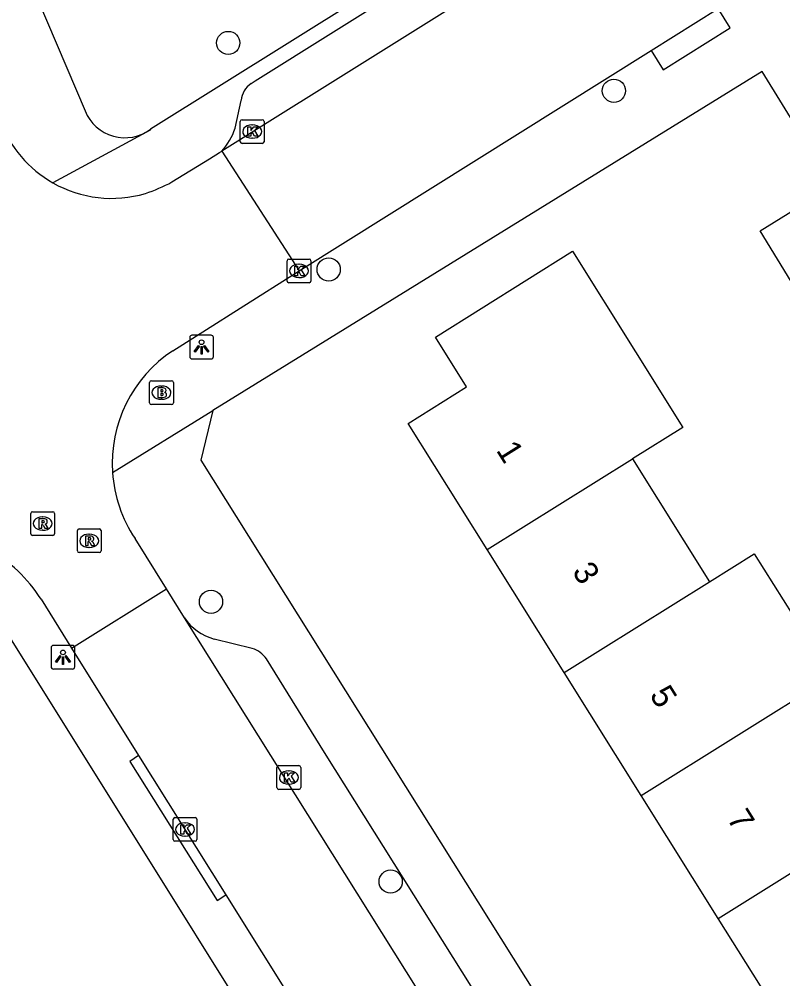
# Model space of a CAD drawing. Extents: x 159353 to 160616, y 385893 to 387321.
# Drawn here: x 159619.55 to 159651.72, y 386112.89 to 386153.33 of the extents above; entities that cross this region are included whole.
import ezdxf

# ---------------------------------------------------------------- set-up
doc = ezdxf.new("R2010")
doc.units = 0
for name, color, linetype in [('IMGEO_Boom', 7, 'Continuous'), ('IMGEO_Brandkraan', 7, 'Continuous'), ('IMGEO_Kolk', 7, 'Continuous'), ('IMGEO_Lichtpunt', 7, 'Continuous'), ('IMGEO_Pand', 7, 'Continuous'), ('IMGEO_Pand_nummerreeks', 7, 'Continuous'), ('IMGEO_Rijbaan_lokaal_open', 7, 'Continuous'), ('IMGEO_Rioolput', 7, 'Continuous'), ('IMGEO_Voetpad_open', 7, 'Continuous')]:
    doc.layers.add(name, color=color, linetype=linetype)

msp = doc.modelspace()

# ---------------------------------------------------------------- linework, layer by layer
at = {"layer": 'IMGEO_Boom'}
for centre in [(159628.357, 386152.326), (159644.608, 386150.311), (159632.59, 386142.781), (159627.632, 386128.78), (159635.201, 386116.99)]:
    msp.add_circle(centre, 0.489, dxfattribs=at)
at = {"layer": 'IMGEO_Brandkraan'}
for p, q in [((159625.044, 386137.164), (159625.044, 386138.016)), ((159625.119, 386138.09), (159625.971, 386138.09)), ((159625.532, 386137.87), (159625.557, 386137.87)), ((159626.045, 386138.016), (159626.045, 386137.164)), ((159625.971, 386137.09), (159625.119, 386137.09)), ((159625.555, 386137.31), (159625.53, 386137.31))]:
    msp.add_line(p, q, dxfattribs=at)
for points in [[(159625.044, 386137.164), (159625.044, 386138.016)], [(159625.119, 386138.09), (159625.971, 386138.09)], [(159625.392, 386137.79), (159625.392, 386137.39), (159625.605, 386137.39)], [(159625.623, 386137.79), (159625.392, 386137.79)], [(159626.045, 386138.016), (159626.045, 386137.164)], [(159625.571, 386137.709), (159625.517, 386137.709), (159625.517, 386137.633)], [(159625.517, 386137.633), (159625.57, 386137.633)], [(159625.579, 386137.557), (159625.517, 386137.557), (159625.517, 386137.476)], [(159625.517, 386137.476), (159625.579, 386137.476)], [(159625.971, 386137.09), (159625.119, 386137.09)]]:
    msp.add_lwpolyline(points, dxfattribs=at)
for centre, radius, start, end in [((159625.121, 386138.014), 0.0765, 91.552, 178.448), ((159625.121, 386138.014), 0.0765, 91.552, 178.448), ((159625.627, 386137.645), 0.145, 59.4692, 91.5367), ((159625.652, 386137.692), 0.0922, 285.5137, 58.1501), ((159625.969, 386138.014), 0.0765, 1.552, 88.448), ((159625.969, 386138.014), 0.0765, 1.552, 88.448), ((159625.572, 386137.671), 0.0379, 267.8285, 90.9355), ((159625.58, 386137.516), 0.0404, 269.8759, 90.5077), ((159625.611, 386137.641), 0.251, 268.6676, 293.5347), ((159625.657, 386137.5), 0.105, 301.3115, 78.989), ((159625.121, 386137.166), 0.0765, 181.552, 268.448), ((159625.121, 386137.166), 0.0765, 181.552, 268.448), ((159625.969, 386137.166), 0.0765, 271.552, 358.448), ((159625.969, 386137.166), 0.0765, 271.552, 358.448)]:
    msp.add_arc(centre, radius, start, end, dxfattribs=at)
for centre, major_axis, ratio, start_param, end_param in [((159625.531, 386137.59), (-0.387, 0.002), 0.722429, 4.712389, 7.853982), ((159625.556, 386137.59), (-0.39, 0.002), 0.717154, 1.570796, 4.712389)]:
    msp.add_ellipse(centre, major_axis=major_axis, ratio=ratio, start_param=start_param, end_param=end_param, dxfattribs=at)
at = {"layer": 'IMGEO_Kolk'}
for p, q in [((159628.942, 386149.092), (159629.794, 386149.092)), ((159628.867, 386148.166), (159628.867, 386149.018)), ((159629.355, 386148.872), (159629.38, 386148.872)), ((159629.868, 386149.018), (159629.868, 386148.166)), ((159629.378, 386148.312), (159629.353, 386148.312)), ((159629.794, 386148.092), (159628.942, 386148.092)), ((159630.839, 386142.294), (159630.839, 386143.146)), ((159630.914, 386143.22), (159631.766, 386143.22)), ((159631.327, 386143), (159631.352, 386143)), ((159631.84, 386143.146), (159631.84, 386142.294)), ((159631.766, 386142.22), (159630.914, 386142.22)), ((159631.35, 386142.44), (159631.325, 386142.44)), ((159630.412, 386120.95), (159630.412, 386121.802)), ((159630.487, 386121.876), (159631.339, 386121.876)), ((159630.9, 386121.656), (159630.925, 386121.656)), ((159631.413, 386121.802), (159631.413, 386120.95)), ((159631.339, 386120.876), (159630.487, 386120.876)), ((159630.923, 386121.096), (159630.898, 386121.096)), ((159626.038, 386118.761), (159626.038, 386119.613)), ((159626.113, 386119.687), (159626.965, 386119.687)), ((159627.039, 386119.613), (159627.039, 386118.761)), ((159626.526, 386119.467), (159626.551, 386119.467)), ((159626.549, 386118.907), (159626.524, 386118.907)), ((159626.965, 386118.687), (159626.113, 386118.687))]:
    msp.add_line(p, q, dxfattribs=at)
for points in [[(159628.942, 386149.092), (159629.794, 386149.092)], [(159628.867, 386148.166), (159628.867, 386149.018)], [(159629.188, 386148.792), (159629.311, 386148.792), (159629.311, 386148.641), (159629.441, 386148.792), (159629.605, 386148.792), (159629.459, 386148.641), (159629.612, 386148.392), (159629.46, 386148.392), (159629.375, 386148.556), (159629.311, 386148.489), (159629.311, 386148.392), (159629.188, 386148.392), (159629.188, 386148.792)], [(159629.868, 386149.018), (159629.868, 386148.166)], [(159629.794, 386148.092), (159628.942, 386148.092)], [(159630.839, 386142.294), (159630.839, 386143.146)], [(159630.914, 386143.22), (159631.766, 386143.22)], [(159631.84, 386143.146), (159631.84, 386142.294)], [(159631.16, 386142.92), (159631.283, 386142.92), (159631.283, 386142.769), (159631.413, 386142.92), (159631.577, 386142.92), (159631.431, 386142.769), (159631.584, 386142.52), (159631.432, 386142.52), (159631.347, 386142.684), (159631.283, 386142.617), (159631.283, 386142.52), (159631.16, 386142.52), (159631.16, 386142.92)], [(159631.766, 386142.22), (159630.914, 386142.22)], [(159630.412, 386120.95), (159630.412, 386121.802)], [(159630.487, 386121.876), (159631.339, 386121.876)], [(159630.733, 386121.576), (159630.856, 386121.576), (159630.856, 386121.425), (159630.986, 386121.576), (159631.15, 386121.576), (159631.004, 386121.425), (159631.157, 386121.176), (159631.005, 386121.176), (159630.92, 386121.34), (159630.856, 386121.273), (159630.856, 386121.176), (159630.733, 386121.176), (159630.733, 386121.576)], [(159631.413, 386121.802), (159631.413, 386120.95)], [(159631.339, 386120.876), (159630.487, 386120.876)], [(159626.038, 386118.761), (159626.038, 386119.613)], [(159626.113, 386119.687), (159626.965, 386119.687)], [(159627.039, 386119.613), (159627.039, 386118.761)], [(159626.359, 386119.387), (159626.482, 386119.387), (159626.482, 386119.236), (159626.612, 386119.387), (159626.776, 386119.387), (159626.63, 386119.236), (159626.783, 386118.987), (159626.631, 386118.987), (159626.546, 386119.151), (159626.482, 386119.084), (159626.482, 386118.987), (159626.359, 386118.987), (159626.359, 386119.387)], [(159626.965, 386118.687), (159626.113, 386118.687)]]:
    msp.add_lwpolyline(points, dxfattribs=at)
for centre, start, end in [((159628.944, 386149.016), 91.552, 178.448), ((159628.944, 386149.016), 91.552, 178.448), ((159629.792, 386149.016), 1.552, 88.448), ((159629.792, 386149.016), 1.552, 88.448), ((159628.944, 386148.168), 181.552, 268.448), ((159628.944, 386148.168), 181.552, 268.448), ((159629.792, 386148.168), 271.552, 358.448), ((159629.792, 386148.168), 271.552, 358.448), ((159630.916, 386143.144), 91.552, 178.448), ((159630.916, 386143.144), 91.552, 178.448), ((159631.764, 386143.144), 1.552, 88.448), ((159631.764, 386143.144), 1.552, 88.448), ((159630.916, 386142.296), 181.552, 268.448), ((159630.916, 386142.296), 181.552, 268.448), ((159631.764, 386142.296), 271.552, 358.448), ((159631.764, 386142.296), 271.552, 358.448), ((159630.489, 386121.8), 91.552, 178.448), ((159630.489, 386121.8), 91.552, 178.448), ((159631.337, 386121.8), 1.552, 88.448), ((159631.337, 386121.8), 1.552, 88.448), ((159630.489, 386120.952), 181.552, 268.448), ((159630.489, 386120.952), 181.552, 268.448), ((159631.337, 386120.952), 271.552, 358.448), ((159631.337, 386120.952), 271.552, 358.448), ((159626.115, 386119.611), 91.552, 178.448), ((159626.115, 386119.611), 91.552, 178.448), ((159626.963, 386119.611), 1.552, 88.448), ((159626.963, 386119.611), 1.552, 88.448), ((159626.115, 386118.763), 181.552, 268.448), ((159626.115, 386118.763), 181.552, 268.448), ((159626.963, 386118.763), 271.552, 358.448), ((159626.963, 386118.763), 271.552, 358.448)]:
    msp.add_arc(centre, 0.0765, start, end, dxfattribs=at)
for centre, major_axis, ratio, start_param, end_param in [((159629.354, 386148.592), (-0.387, 0.002), 0.722429, 4.712389, 7.853982), ((159629.379, 386148.592), (-0.39, 0.002), 0.717154, 1.570796, 4.712389), ((159631.326, 386142.72), (-0.387, 0.002), 0.722429, 4.712389, 7.853982), ((159631.351, 386142.72), (-0.39, 0.002), 0.717154, 1.570796, 4.712389), ((159630.899, 386121.376), (-0.387, 0.002), 0.722429, 4.712389, 7.853982), ((159630.924, 386121.376), (-0.39, 0.002), 0.717154, 1.570796, 4.712389), ((159626.525, 386119.187), (-0.387, 0.002), 0.722429, 4.712389, 7.853982), ((159626.55, 386119.187), (-0.39, 0.002), 0.717154, 1.570796, 4.712389)]:
    msp.add_ellipse(centre, major_axis=major_axis, ratio=ratio, start_param=start_param, end_param=end_param, dxfattribs=at)
at = {"layer": 'IMGEO_Lichtpunt'}
for p, q in [((159626.735, 386139.917), (159626.735, 386139.11)), ((159626.735, 386139.917), (159626.735, 386139.11)), ((159627.637, 386140.012), (159626.829, 386140.012)), ((159627.637, 386140.012), (159626.829, 386140.012)), ((159627.731, 386139.11), (159627.731, 386139.917)), ((159627.731, 386139.11), (159627.731, 386139.917)), ((159626.829, 386139.016), (159627.637, 386139.016)), ((159626.829, 386139.016), (159627.637, 386139.016)), ((159620.897, 386126.848), (159620.897, 386126.041)), ((159620.897, 386126.848), (159620.897, 386126.041)), ((159621.799, 386126.943), (159620.991, 386126.943)), ((159621.799, 386126.943), (159620.991, 386126.943)), ((159621.893, 386126.041), (159621.893, 386126.848)), ((159621.893, 386126.041), (159621.893, 386126.848)), ((159620.991, 386125.947), (159621.799, 386125.947)), ((159620.991, 386125.947), (159621.799, 386125.947))]:
    msp.add_line(p, q, dxfattribs=at)
for points in [[(159627.109, 386139.581), (159627.148, 386139.553), (159626.96, 386139.291), (159626.922, 386139.318), (159627.109, 386139.581)], [(159627.211, 386139.533), (159627.258, 386139.533), (159627.258, 386139.211), (159627.211, 386139.211), (159627.211, 386139.533)], [(159627.321, 386139.553), (159627.359, 386139.58), (159627.546, 386139.318), (159627.507, 386139.29), (159627.321, 386139.553)], [(159621.271, 386126.512), (159621.31, 386126.484), (159621.122, 386126.222), (159621.084, 386126.249), (159621.271, 386126.512)], [(159621.373, 386126.464), (159621.42, 386126.464), (159621.42, 386126.142), (159621.373, 386126.142), (159621.373, 386126.464)], [(159621.483, 386126.484), (159621.521, 386126.511), (159621.708, 386126.249), (159621.669, 386126.221), (159621.483, 386126.484)]]:
    msp.add_lwpolyline(points, dxfattribs=at)
for centre in [(159627.234, 386139.715), (159621.396, 386126.646)]:
    msp.add_circle(centre, 0.0994, dxfattribs=at)
for centre, start, end in [((159626.829, 386139.917), 90, 180), ((159626.829, 386139.917), 90, 180), ((159627.637, 386139.917), 0, 90), ((159627.637, 386139.917), 0, 90), ((159626.829, 386139.11), 180, 270), ((159626.829, 386139.11), 180, 270), ((159627.637, 386139.11), 270, 0), ((159627.637, 386139.11), 270, 360), ((159620.991, 386126.848), 90, 180), ((159620.991, 386126.848), 90, 180), ((159621.799, 386126.848), 0, 90), ((159621.799, 386126.848), 0, 90), ((159620.991, 386126.041), 180, 270), ((159620.991, 386126.041), 180, 270), ((159621.799, 386126.041), 270, 0), ((159621.799, 386126.041), 270, 360)]:
    msp.add_arc(centre, 0.0946, start, end, dxfattribs=at)
at = {"layer": 'IMGEO_Pand'}
for points in [[(159653.541, 386139.892), (159650.77, 386144.409), (159653.826, 386146.312)], [(159639.27, 386130.982), (159635.941, 386136.297), (159638.4, 386137.839), (159637.089, 386139.93), (159642.859, 386143.547), (159645.515, 386139.311), (159647.511, 386136.127), (159645.393, 386134.805)], [(159639.27, 386130.982), (159645.393, 386134.805)], [(159645.393, 386134.805), (159648.639, 386129.624)], [(159642.515, 386125.8), (159639.27, 386130.982)], [(159648.639, 386129.624), (159650.519, 386130.802), (159652.139, 386128.216), (159653.767, 386125.618)], [(159642.515, 386125.8), (159648.639, 386129.624)], [(159645.76, 386120.619), (159642.515, 386125.8)], [(159645.76, 386120.619), (159653.767, 386125.618)], [(159649.006, 386115.437), (159645.76, 386120.619)], [(159649.006, 386115.437), (159655.132, 386119.263)], [(159652.251, 386110.256), (159649.006, 386115.437)]]:
    msp.add_lwpolyline(points, dxfattribs=at)
at = {"layer": 'IMGEO_Rijbaan_lokaal_open'}
for points in [[(159667.269, 386172.261), (159628.085, 386147.762)], [(159646.177, 386152.01), (159648.997, 386153.776)], [(159631.34, 386142.72), (159646.177, 386152.01)], [(159625.987, 386146.468), (159627.575, 386147.447), (159627.99, 386147.704), (159628.085, 386147.762)], [(159628.085, 386147.762), (159631.34, 386142.72)], [(159626.028, 386139.36), (159628.856, 386141.148), (159631.34, 386142.72)], [(159625.752, 386129.326), (159624.43, 386131.448)], [(159621.761, 386126.823), (159625.752, 386129.326)], [(159626.512, 386128.107), (159625.752, 386129.326)], [(159620.473, 386128.883), (159621.761, 386126.823)], [(159670.239, 386058.378), (159626.512, 386128.107)], [(159621.761, 386126.823), (159624.572, 386122.299)], [(159624.572, 386122.299), (159628.257, 386116.428)], [(159628.257, 386116.428), (159635.697, 386104.535)]]:
    msp.add_lwpolyline(points, dxfattribs=at)
for centre, radius, start, end in [((159623.45, 386150.791), 5.016, 200.376, 240.3811), ((159623.447, 386150.789), 5.012, 240.3948, 286.457), ((159622.686, 386152.542), 6.913, 288.3915, 298.5233), ((159629.148, 386134.613), 5.68, 123.3162, 183.9114), ((159629.144, 386134.61), 5.676, 183.8742, 213.8475), ((159615.358, 386125.689), 6.03, 31.9876, 61.5189)]:
    msp.add_arc(centre, radius, start, end, dxfattribs=at)
at = {"layer": 'IMGEO_Rioolput'}
for p, q in [((159620.039, 386131.648), (159620.039, 386132.5)), ((159620.114, 386132.574), (159620.966, 386132.574)), ((159621.04, 386132.5), (159621.04, 386131.648)), ((159620.527, 386132.354), (159620.552, 386132.354)), ((159620.55, 386131.794), (159620.525, 386131.794)), ((159622.002, 386130.924), (159622.002, 386131.776)), ((159622.077, 386131.85), (159622.929, 386131.85)), ((159623.003, 386131.776), (159623.003, 386130.924)), ((159620.966, 386131.574), (159620.114, 386131.574)), ((159622.49, 386131.63), (159622.515, 386131.63)), ((159622.513, 386131.07), (159622.488, 386131.07)), ((159622.929, 386130.85), (159622.077, 386130.85))]:
    msp.add_line(p, q, dxfattribs=at)
for points in [[(159620.039, 386131.648), (159620.039, 386132.5)], [(159620.114, 386132.574), (159620.966, 386132.574)], [(159621.04, 386132.5), (159621.04, 386131.648)], [(159620.628, 386132.272), (159620.376, 386132.274), (159620.376, 386131.874)], [(159620.554, 386132.193), (159620.5, 386132.193), (159620.5, 386132.112)], [(159620.5, 386132.112), (159620.552, 386132.112)], [(159620.376, 386131.874), (159620.5, 386131.874), (159620.5, 386132.036), (159620.511, 386132.036)], [(159620.558, 386132.007), (159620.629, 386131.874), (159620.769, 386131.874), (159620.704, 386132)], [(159622.002, 386130.924), (159622.002, 386131.776)], [(159622.077, 386131.85), (159622.929, 386131.85)], [(159623.003, 386131.776), (159623.003, 386130.924)], [(159620.966, 386131.574), (159620.114, 386131.574)], [(159622.591, 386131.548), (159622.339, 386131.55), (159622.339, 386131.15)], [(159622.339, 386131.15), (159622.463, 386131.15), (159622.463, 386131.312), (159622.474, 386131.312)], [(159622.517, 386131.469), (159622.463, 386131.469), (159622.463, 386131.388)], [(159622.463, 386131.388), (159622.515, 386131.388)], [(159622.521, 386131.283), (159622.592, 386131.15), (159622.732, 386131.15), (159622.667, 386131.276)], [(159622.929, 386130.85), (159622.077, 386130.85)]]:
    msp.add_lwpolyline(points, dxfattribs=at)
for centre, radius, start, end in [((159620.116, 386132.498), 0.0765, 91.552, 178.448), ((159620.116, 386132.498), 0.0765, 91.552, 178.448), ((159620.964, 386132.498), 0.0765, 1.552, 88.448), ((159620.964, 386132.498), 0.0765, 1.552, 88.448), ((159620.536, 386132.301), 0.19, 274.7715, 282.9687), ((159620.56, 386132.097), 0.0964, 77.0061, 93.1865), ((159620.574, 386132.154), 0.0378, 276.6634, 79.6772), ((159620.627, 386132.162), 0.109, 350.3612, 89.416), ((159620.625, 386132.162), 0.112, 277.5842, 350.9817), ((159620.51, 386131.983), 0.0533, 26.0293, 88.6989), ((159620.609, 386131.947), 0.108, 29.5134, 73.7905), ((159622.079, 386131.774), 0.0765, 91.552, 178.448), ((159622.079, 386131.774), 0.0765, 91.552, 178.448), ((159622.927, 386131.774), 0.0765, 1.552, 88.448), ((159622.927, 386131.774), 0.0765, 1.552, 88.448), ((159620.116, 386131.65), 0.0765, 181.552, 268.448), ((159620.116, 386131.65), 0.0765, 181.552, 268.448), ((159620.964, 386131.65), 0.0765, 271.552, 358.448), ((159620.964, 386131.65), 0.0765, 271.552, 358.448), ((159622.473, 386131.259), 0.0533, 26.0293, 88.6989), ((159622.499, 386131.577), 0.19, 274.7715, 282.9687), ((159622.523, 386131.373), 0.0964, 77.0061, 93.1865), ((159622.537, 386131.43), 0.0378, 276.6634, 79.6772), ((159622.59, 386131.438), 0.109, 350.3612, 89.416), ((159622.588, 386131.438), 0.112, 277.5842, 350.9817), ((159622.572, 386131.223), 0.108, 29.5134, 73.7905), ((159622.079, 386130.926), 0.0765, 181.552, 268.448), ((159622.079, 386130.926), 0.0765, 181.552, 268.448), ((159622.927, 386130.926), 0.0765, 271.552, 358.448), ((159622.927, 386130.926), 0.0765, 271.552, 358.448)]:
    msp.add_arc(centre, radius, start, end, dxfattribs=at)
for centre, major_axis, ratio, start_param, end_param in [((159620.526, 386132.074), (-0.387, 0.002), 0.722429, 4.712389, 7.853982), ((159620.551, 386132.074), (-0.39, 0.002), 0.717154, 1.570796, 4.712389), ((159622.489, 386131.35), (-0.387, 0.002), 0.722429, 4.712389, 7.853982), ((159622.514, 386131.35), (-0.39, 0.002), 0.717154, 1.570796, 4.712389)]:
    msp.add_ellipse(centre, major_axis=major_axis, ratio=ratio, start_param=start_param, end_param=end_param, dxfattribs=at)
at = {"layer": 'IMGEO_Voetpad_open'}
for points in [[(159645.566, 386161.501), (159625.088, 386148.695)], [(159629.323, 386150.614), (159629.498, 386150.732), (159645.879, 386160.999)], [(159618.283, 386158.932), (159622.325, 386149.461)], [(159646.177, 386152.01), (159646.684, 386151.198), (159649.507, 386152.96), (159648.997, 386153.776)], [(159653.317, 386147.137), (159650.849, 386151.13), (159627.706, 386136.832)], [(159628.65, 386148.731), (159628.901, 386149.908)], [(159625.088, 386148.695), (159625.074, 386148.647), (159620.971, 386146.431)], [(159623.481, 386134.226), (159627.706, 386136.832)], [(159627.706, 386136.832), (159627.21, 386134.74), (159663.189, 386077.37)], [(159665.788, 386049.899), (159666.048, 386052.236), (159654.99, 386069.935), (159647.967, 386080.518), (159644.145, 386086.744), (159642.808, 386089.045), (159635.064, 386101.827), (159618.898, 386127.7)], [(159629.368, 386126.813), (159627.766, 386127.21)], [(159644.917, 386102.518), (159632.416, 386122.422), (159629.965, 386126.37)], [(159624.572, 386122.299), (159624.211, 386122.054), (159627.886, 386116.189), (159628.257, 386116.428)]]:
    msp.add_lwpolyline(points, dxfattribs=at)
for centre, radius, start, end in [((159629.853, 386149.818), 0.957, 123.671, 174.5927), ((159624, 386150.137), 1.806, 201.9666, 307.0429), ((159625.916, 386149.676), 2.893, 318.5759, 340.9333), ((159628.338, 386129.335), 2.201, 213.9179, 254.9289), ((159629.08, 386125.802), 1.051, 32.7184, 74.1275)]:
    msp.add_arc(centre, radius, start, end, dxfattribs=at)

# ---------------------------------------------------------------- texts
at = {"layer": 'IMGEO_Pand_nummerreeks'}
for s, rotation, p in [('1', 302.0568, (159639.622, 386135.167)), ('3', 302.0568, (159642.823, 386130.057)), ('5', 302.0568, (159646.085, 386124.849)), ('7', 302.0591, (159649.346, 386119.641))]:
    msp.add_text(s, height=1, rotation=rotation, dxfattribs=at).set_placement(p)

doc.saveas('drawing.dxf')
